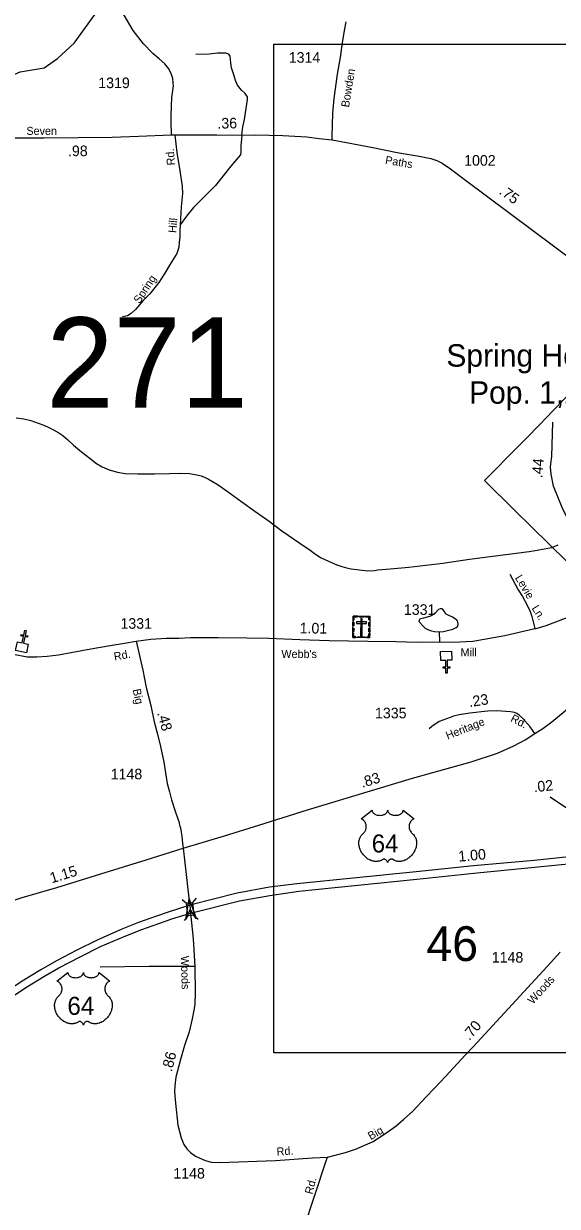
# Model space of a CAD drawing. Extents: x 2220236 to 2384410, y 720751 to 894131.
# Drawn here: x 2253834 to 2260133, y 791093 to 805050 of the extents above; entities that cross this region are included whole.
import ezdxf

# ---------------------------------------------------------------- set-up
doc = ezdxf.new("R2010")
doc.units = 0
doc.layers.add('Default', color=7, linetype='Continuous')

msp = doc.modelspace()

# ---------------------------------------------------------------- linework, layer by layer
at = {"layer": 'Default'}
for p, q in [((2258746, 797755), (2258742, 797871)), ((2260963, 795305), (2260049, 795920)), ((2255705, 794716), (2255758, 794671)), ((2255872, 794731), (2255828, 794678)), ((2256785, 794750), (2256785, 794792)), ((2255773, 794521), (2255729, 794468)), ((2255842, 794527), (2255895, 794483))]:
    msp.add_line(p, q, dxfattribs=at)
for points in [[(2255579, 803736), (2255574, 803891), (2255574, 803962), (2255580, 804078), (2255582, 804179), (2255601, 804315), (2255600, 804349), (2255594, 804402), (2255580, 804450), (2255547, 804516), (2255499, 804574), (2255433, 804636), (2255359, 804696), (2255249, 804810), (2255125, 804970), (2254914, 805335)], [(2251743, 799520), (2251692, 799626), (2251690, 799902), (2251817, 800670), (2252019, 801420), (2252200, 801679), (2252374, 801780), (2252439, 801956), (2252597, 802068), (2252794, 802428), (2252882, 802810), (2253152, 803378), (2253235, 803439), (2253532, 803521), (2253551, 803592), (2253526, 803671), (2253528, 803719), (2253604, 804258), (2253660, 804424), (2253793, 804483), (2254076, 804527), (2254234, 804638), (2254432, 804821), (2254781, 805304)], [(2257474, 803679), (2257476, 803722), (2257481, 803854), (2257482, 803992), (2257498, 804166), (2257540, 804452), (2257572, 804650), (2257599, 804827), (2257625, 804989), (2257641, 805071)], [(2256785, 804809), (2269208, 804809), (2269208, 792905), (2256785, 792905), (2256785, 804809)], [(2256409, 803733), (2256423, 803834), (2256440, 803918), (2256474, 804129), (2256478, 804163), (2256476, 804187), (2256466, 804203), (2256448, 804225), (2256407, 804267), (2256359, 804326), (2256336, 804378), (2256318, 804434), (2256289, 804527), (2256281, 804587), (2256273, 804667), (2256256, 804688), (2256219, 804701), (2256124, 804703), (2256022, 804690), (2255867, 804684)], [(2253555, 803704), (2253761, 803704), (2254077, 803704), (2254880, 803709), (2255191, 803723), (2255579, 803736)], [(2255579, 803736), (2256114, 803738), (2256409, 803733), (2256574, 803737), (2256733, 803733), (2256894, 803729), (2257175, 803714), (2257323, 803696), (2257474, 803679)], [(2255619, 803734), (2255643, 803531), (2255677, 803312), (2255706, 803132), (2255710, 803047), (2255695, 802888), (2255683, 802675)], [(2256409, 803733), (2256399, 803603), (2256399, 803539), (2256392, 803503), (2256366, 803471), (2256281, 803370), (2256097, 803141), (2255956, 803000), (2255839, 802882), (2255757, 802778), (2255683, 802675)], [(2257474, 803679), (2257644, 803648), (2257954, 803590), (2258243, 803530), (2258501, 803487), (2258641, 803458), (2258711, 803437), (2258775, 803404), (2258872, 803338), (2259034, 803216), (2260894, 801828)], [(2255683, 802675), (2255679, 802610), (2255679, 802534), (2255671, 802469), (2255667, 802411), (2255650, 802362), (2255641, 802337), (2255564, 802211), (2255500, 802105), (2255428, 801997), (2255324, 801861), (2255246, 801782), (2255155, 801677), (2255103, 801629), (2255060, 801602), (2255000, 801592)], [(2260327, 798624), (2260076, 798867), (2260034, 798910), (2259635, 799302), (2259275, 799657), (2259680, 800069), (2259689, 800078), (2259748, 800139), (2259936, 800330), (2259991, 800387), (2261646, 802101)], [(2260327, 798624), (2260076, 798867), (2260034, 798910), (2259635, 799302), (2259275, 799657), (2259680, 800069), (2259689, 800078), (2259748, 800139), (2259936, 800330), (2259991, 800387), (2261646, 802101)], [(2253747, 800398), (2253838, 800387), (2253918, 800367), (2254006, 800336), (2254072, 800313)], [(2254072, 800313), (2254132, 800285), (2254188, 800258), (2254251, 800220), (2254295, 800188), (2254357, 800137), (2254424, 800075), (2254519, 799996), (2254621, 799919), (2254695, 799860), (2254762, 799820), (2254842, 799785), (2254942, 799758), (2255034, 799741), (2255182, 799736), (2255378, 799739), (2255556, 799743), (2255682, 799744), (2255790, 799741), (2255880, 799725), (2255930, 799714), (2255976, 799694), (2256017, 799675), (2256065, 799647), (2256131, 799606), (2256236, 799531), (2256411, 799406), (2256563, 799297), (2256730, 799179), (2256883, 799066), (2257092, 798918), (2257215, 798837), (2257277, 798791), (2257346, 798748), (2257432, 798705), (2257530, 798665), (2257590, 798644), (2257644, 798628), (2257698, 798617), (2257799, 798604), (2257898, 798594), (2257973, 798597), (2258016, 798603), (2258160, 798617), (2258380, 798636), (2258780, 798684), (2259095, 798732), (2259802, 798821), (2259894, 798835), (2259978, 798852), (2260069, 798869), (2260141, 798900)], [(2260416, 798125), (2260412, 798167), (2260359, 798662), (2260346, 798798), (2260324, 798961), (2260305, 799075), (2260295, 799129), (2260199, 799321), (2260086, 799591), (2260060, 799733), (2260051, 799817), (2260054, 799855), (2260069, 799942), (2260081, 800346)], [(2259571, 798555), (2259672, 798370), (2259723, 798288), (2259772, 798195), (2259811, 798111), (2259831, 798053), (2259869, 797912)], [(2259868, 796675), (2259963, 796734), (2260067, 796809), (2260227, 796940), (2260334, 797039), (2260423, 797136), (2260542, 797265), (2260626, 797373), (2260768, 797606), (2260863, 797769), (2260914, 797861), (2260951, 797954), (2261196, 798395), (2261231, 798441), (2261282, 798505)], [(2255163, 797761), (2255334, 797785), (2255516, 797798), (2255664, 797800), (2255803, 797806), (2256131, 797806), (2256469, 797803), (2256729, 797797), (2257095, 797781), (2257439, 797769), (2257898, 797764), (2258228, 797758), (2258477, 797751), (2258746, 797755), (2258903, 797750), (2259136, 797761), (2259512, 797830), (2259869, 797912), (2259881, 797914), (2260002, 797947), (2260116, 797990), (2260281, 798055), (2260416, 798125)], [(2258742, 797871), (2258788, 797875), (2258900, 797906), (2258938, 797923), (2258958, 797939), (2258963, 797967), (2258953, 798001), (2258947, 798011), (2258925, 798026), (2258895, 798044), (2258838, 798072), (2258814, 798087), (2258808, 798101), (2258780, 798137), (2258768, 798143), (2258748, 798143), (2258730, 798137), (2258690, 798094), (2258672, 798078), (2258634, 798058), (2258595, 798044), (2258553, 798035), (2258523, 798027), (2258507, 798021), (2258501, 798007), (2258499, 797993), (2258556, 797931), (2258574, 797917), (2258612, 797898), (2258648, 797884), (2258684, 797876), (2258742, 797871)], [(2252381, 797989), (2252466, 798022), (2252539, 798035), (2252625, 798043), (2252684, 798038), (2252747, 798031), (2252809, 798010), (2252898, 797974), (2253060, 797889), (2253203, 797811), (2253339, 797743), (2253494, 797674), (2253608, 797638), (2253713, 797610), (2253875, 797577), (2253989, 797579), (2254112, 797585), (2254247, 797600), (2254414, 797633), (2254628, 797672), (2254855, 797713), (2255025, 797740), (2255163, 797761)], [(2255163, 797761), (2255241, 797420), (2255282, 797215), (2255335, 797002), (2255373, 796811), (2255413, 796666), (2255451, 796521), (2255489, 796336), (2255529, 796084), (2255554, 795983), (2255580, 795889), (2255623, 795756), (2255654, 795666), (2255665, 795633), (2255669, 795614), (2255675, 795591), (2255685, 795559), (2255692, 795507), (2255702, 795460), (2255709, 795374), (2255718, 795319)], [(2259868, 796675), (2259812, 796752), (2259723, 796853), (2259682, 796888), (2259654, 796908), (2259628, 796922), (2259578, 796928), (2259417, 796942), (2259307, 796938), (2259100, 796914), (2258975, 796894), (2258909, 796876), (2258869, 796862), (2258823, 796846), (2258738, 796816), (2258651, 796756), (2258621, 796730)], [(2255718, 795319), (2256204, 795466), (2256610, 795593), (2257185, 795771), (2257969, 796007), (2258423, 796146), (2259117, 796338), (2259427, 796441), (2259619, 796528), (2259753, 796597), (2259868, 796675)], [(2252127, 793744), (2252336, 793925), (2252643, 794181), (2252786, 794285), (2252922, 794370), (2253058, 794448), (2253232, 794530), (2253410, 794599), (2253508, 794637), (2253818, 794739), (2254225, 794857), (2254745, 795016), (2255279, 795183), (2255718, 795319)], [(2255718, 795319), (2255756, 794975), (2255788, 794693), (2255795, 794646)], [(2261044, 795303), (2260799, 795273), (2260566, 795251), (2259859, 795176), (2259143, 795112), (2258466, 795042), (2257060, 794898), (2256736, 794858), (2256356, 794788), (2255795, 794646)], [(2255805, 794551), (2256383, 794698), (2256738, 794763), (2257082, 794814), (2258475, 794955), (2259148, 795024), (2259863, 795094), (2260583, 795166), (2260784, 795187), (2261014, 795210)], [(2255795, 794646), (2255552, 794569), (2255392, 794514), (2255189, 794442), (2254992, 794363), (2254702, 794235), (2254463, 794117), (2254223, 793991), (2254037, 793884), (2253836, 793763), (2253512, 793555), (2252847, 793100)], [(2255795, 794646), (2255805, 794551)], [(2252792, 792948), (2253580, 793492), (2253878, 793686), (2254071, 793805), (2254250, 793909), (2254501, 794039), (2254743, 794158), (2255041, 794286), (2255231, 794360), (2255428, 794431), (2255585, 794484), (2255805, 794551)], [(2255805, 794551), (2255834, 794251), (2255855, 793925), (2255858, 793614), (2255855, 793476), (2255843, 793408), (2255822, 793304), (2255787, 793154), (2255733, 792991), (2255684, 792825), (2255632, 792618), (2255620, 792517), (2255616, 792443), (2255625, 792310), (2255652, 792051), (2255692, 791900), (2255723, 791822), (2255761, 791773), (2255803, 791729), (2255863, 791686), (2255975, 791633), (2256053, 791615), (2256151, 791611), (2256808, 791634), (2257242, 791664), (2257421, 791675)], [(2257421, 791675), (2257632, 791728), (2257762, 791772), (2257840, 791806), (2257951, 791855), (2258060, 791924), (2258149, 791984), (2258232, 792044), (2258323, 792120), (2258423, 792214), (2258586, 792384), (2258684, 792487), (2258818, 792630), (2259045, 792878), (2259139, 792974), (2260012, 793925), (2260168, 794094)], [(2255855, 793925), (2255315, 793924), (2254737, 793917)], [(2256628, 789220), (2256608, 789293), (2256585, 789384), (2256583, 789447), (2256578, 789497), (2256574, 789547), (2256581, 789606), (2256637, 789776), (2256747, 789964), (2256867, 790144), (2256926, 790253), (2257026, 790493), (2257146, 790842), (2257401, 791620), (2257421, 791675)]]:
    msp.add_lwpolyline(points, dxfattribs=at)
for points in [[(2257722, 798059), (2257921, 798056), (2257917, 797802), (2257718, 797805)], [(2257720, 797942), (2257721, 797985), (2257732, 797985), (2257732, 797942)], [(2257721, 798016), (2257733, 798016), (2257733, 798048), (2257774, 798048), (2257774, 798059), (2257722, 798059)], [(2257762, 797991), (2257762, 797972), (2257879, 797970), (2257880, 797989)], [(2257796, 798058), (2257848, 798058), (2257848, 798046), (2257796, 798047)], [(2257831, 798028), (2257812, 798029), (2257809, 797826), (2257828, 797826)], [(2257921, 798013), (2257909, 798013), (2257910, 798045), (2257869, 798046), (2257869, 798057), (2257921, 798056)], [(2257908, 797940), (2257909, 797983), (2257920, 797983), (2257919, 797940)], [(2253762, 797756), (2253817, 797744), (2253833, 797818), (2253802, 797825), (2253805, 797841), (2253837, 797834), (2253849, 797893), (2253865, 797890), (2253852, 797831), (2253884, 797824), (2253880, 797808), (2253849, 797815), (2253833, 797741), (2253889, 797729), (2253867, 797624), (2253739, 797652)], [(2257751, 797804), (2257751, 797816), (2257729, 797816), (2257730, 797857), (2257719, 797857), (2257718, 797805)], [(2257719, 797875), (2257720, 797918), (2257731, 797918), (2257731, 797875)], [(2257776, 797815), (2257861, 797814), (2257860, 797803), (2257776, 797804)], [(2257884, 797802), (2257884, 797814), (2257906, 797813), (2257907, 797854), (2257918, 797854), (2257917, 797802)], [(2257907, 797874), (2257908, 797918), (2257919, 797917), (2257918, 797874)], [(2258887, 797538), (2258831, 797537), (2258832, 797461), (2258864, 797461), (2258865, 797445), (2258833, 797445), (2258834, 797384), (2258818, 797384), (2258817, 797444), (2258785, 797443), (2258784, 797459), (2258816, 797460), (2258815, 797536), (2258757, 797535), (2258754, 797641), (2258885, 797645)], [(2257947, 795769), (2257947, 795763), (2257948, 795757), (2257949, 795754), (2257952, 795748), (2257957, 795740), (2257964, 795733), (2257972, 795727), (2257977, 795723), (2257985, 795719), (2257995, 795715), (2258006, 795711), (2258018, 795709), (2258030, 795708), (2258042, 795707), (2258056, 795708), (2258070, 795711), (2258077, 795713), (2258084, 795716), (2258091, 795718), (2258099, 795723), (2258105, 795727), (2258110, 795730), (2258117, 795737), (2258122, 795743), (2258125, 795747), (2258127, 795751), (2258129, 795759), (2258130, 795762), (2258131, 795769), (2258131, 795763), (2258132, 795759), (2258133, 795756), (2258134, 795752), (2258137, 795746), (2258140, 795742), (2258146, 795735), (2258149, 795732), (2258153, 795729), (2258161, 795723), (2258171, 795718), (2258177, 795716), (2258182, 795714), (2258188, 795712), (2258195, 795710), (2258202, 795709), (2258208, 795708), (2258215, 795708), (2258221, 795707), (2258228, 795708), (2258235, 795708), (2258241, 795709), (2258249, 795710), (2258254, 795711), (2258262, 795713), (2258269, 795716), (2258275, 795718), (2258283, 795723), (2258290, 795727), (2258294, 795730), (2258300, 795736), (2258305, 795742), (2258308, 795746), (2258311, 795751), (2258313, 795756), (2258314, 795761), (2258315, 795765), (2258315, 795769), (2258443, 795667), (2258440, 795666), (2258433, 795662), (2258428, 795659), (2258419, 795653), (2258415, 795649), (2258411, 795646), (2258408, 795642), (2258405, 795638), (2258401, 795633), (2258398, 795628), (2258394, 795622), (2258392, 795617), (2258388, 795607), (2258386, 795600), (2258385, 795595), (2258383, 795583), (2258383, 795578), (2258383, 795573), (2258383, 795567), (2258384, 795561), (2258385, 795556), (2258386, 795551), (2258387, 795545), (2258390, 795537), (2258392, 795530), (2258398, 795519), (2258406, 795508), (2258411, 795502), (2258417, 795496), (2258425, 795489), (2258429, 795486), (2258434, 795481), (2258442, 795471), (2258445, 795467), (2258448, 795462), (2258451, 795457), (2258454, 795451), (2258457, 795447), (2258461, 795436), (2258465, 795425), (2258466, 795419), (2258469, 795407), (2258470, 795400), (2258470, 795388), (2258471, 795373), (2258469, 795359), (2258467, 795343), (2258465, 795333), (2258461, 795321), (2258458, 795311), (2258452, 795297), (2258447, 795286), (2258440, 795274), (2258435, 795266), (2258430, 795258), (2258423, 795249), (2258415, 795239), (2258406, 795228), (2258398, 795221), (2258388, 795212), (2258382, 795207), (2258373, 795200), (2258362, 795192), (2258350, 795186), (2258340, 795180), (2258331, 795177), (2258320, 795172), (2258301, 795167), (2258294, 795166), (2258286, 795164), (2258278, 795164), (2258271, 795163), (2258261, 795163), (2258251, 795164), (2258241, 795165), (2258231, 795167), (2258221, 795170), (2258212, 795174), (2258202, 795179), (2258186, 795189), (2258182, 795191), (2258179, 795192), (2258173, 795192), (2258167, 795191), (2258161, 795189), (2258158, 795187), (2258153, 795184), (2258149, 795181), (2258145, 795176), (2258142, 795173), (2258140, 795170), (2258135, 795163), (2258134, 795160), (2258132, 795155), (2258130, 795149), (2258128, 795157), (2258126, 795162), (2258123, 795167), (2258121, 795171), (2258116, 795176), (2258112, 795180), (2258107, 795184), (2258102, 795187), (2258098, 795189), (2258094, 795191), (2258089, 795192), (2258086, 795192), (2258083, 795192), (2258078, 795191), (2258072, 795187), (2258067, 795183), (2258061, 795179), (2258054, 795176), (2258049, 795173), (2258042, 795171), (2258035, 795168), (2258027, 795166), (2258019, 795165), (2258012, 795164), (2258004, 795163), (2257997, 795163), (2257990, 795163), (2257983, 795163), (2257975, 795164), (2257966, 795165), (2257958, 795167), (2257949, 795169), (2257940, 795172), (2257931, 795176), (2257919, 795181), (2257911, 795185), (2257898, 795192), (2257883, 795203), (2257872, 795212), (2257864, 795220), (2257852, 795232), (2257844, 795240), (2257833, 795255), (2257826, 795265), (2257821, 795273), (2257814, 795286), (2257811, 795293), (2257806, 795305), (2257802, 795315), (2257799, 795325), (2257797, 795331), (2257795, 795342), (2257793, 795350), (2257792, 795361), (2257791, 795372), (2257791, 795383), (2257791, 795391), (2257792, 795401), (2257794, 795412), (2257796, 795421), (2257798, 795428), (2257800, 795436), (2257804, 795445), (2257808, 795453), (2257812, 795460), (2257817, 795468), (2257822, 795474), (2257829, 795482), (2257836, 795488), (2257842, 795493), (2257849, 795501), (2257853, 795505), (2257858, 795511), (2257862, 795517), (2257865, 795522), (2257869, 795529), (2257871, 795535), (2257874, 795544), (2257875, 795550), (2257877, 795558), (2257878, 795565), (2257878, 795574), (2257878, 795582), (2257877, 795591), (2257875, 795599), (2257873, 795607), (2257870, 795615), (2257867, 795621), (2257862, 795630), (2257857, 795638), (2257851, 795644), (2257845, 795650), (2257840, 795654), (2257835, 795658), (2257828, 795662), (2257822, 795665), (2257818, 795666)], [(2255747, 794480), (2255789, 794720), (2255872, 794491), (2255799, 794599)], [(2255828, 794678), (2255842, 794528), (2255772, 794521), (2255758, 794671)], [(2254356, 793853), (2254356, 793847), (2254357, 793841), (2254358, 793838), (2254361, 793832), (2254366, 793824), (2254373, 793817), (2254380, 793811), (2254386, 793807), (2254394, 793803), (2254404, 793798), (2254415, 793795), (2254427, 793793), (2254439, 793792), (2254451, 793791), (2254465, 793792), (2254479, 793795), (2254486, 793797), (2254493, 793800), (2254500, 793802), (2254508, 793806), (2254514, 793810), (2254519, 793814), (2254526, 793820), (2254531, 793827), (2254534, 793831), (2254536, 793835), (2254538, 793842), (2254539, 793846), (2254540, 793853), (2254540, 793847), (2254541, 793843), (2254542, 793840), (2254543, 793836), (2254546, 793830), (2254549, 793826), (2254555, 793819), (2254558, 793816), (2254561, 793813), (2254570, 793807), (2254580, 793802), (2254585, 793800), (2254591, 793798), (2254597, 793796), (2254604, 793794), (2254611, 793793), (2254617, 793792), (2254624, 793792), (2254630, 793791), (2254637, 793791), (2254644, 793792), (2254650, 793793), (2254657, 793794), (2254663, 793795), (2254671, 793797), (2254678, 793800), (2254684, 793802), (2254692, 793806), (2254699, 793811), (2254703, 793814), (2254709, 793819), (2254714, 793826), (2254717, 793830), (2254720, 793835), (2254722, 793840), (2254723, 793845), (2254723, 793849), (2254724, 793853), (2254852, 793751), (2254849, 793750), (2254842, 793746), (2254837, 793743), (2254828, 793737), (2254824, 793733), (2254820, 793730), (2254817, 793726), (2254814, 793722), (2254810, 793717), (2254807, 793712), (2254803, 793706), (2254801, 793701), (2254797, 793691), (2254795, 793684), (2254794, 793679), (2254792, 793667), (2254792, 793662), (2254792, 793657), (2254792, 793651), (2254793, 793645), (2254794, 793640), (2254795, 793635), (2254796, 793628), (2254799, 793621), (2254801, 793614), (2254807, 793603), (2254815, 793592), (2254820, 793585), (2254825, 793580), (2254833, 793573), (2254838, 793569), (2254843, 793565), (2254851, 793555), (2254854, 793551), (2254857, 793546), (2254860, 793541), (2254863, 793535), (2254866, 793531), (2254870, 793519), (2254874, 793509), (2254875, 793503), (2254878, 793491), (2254878, 793484), (2254879, 793472), (2254879, 793457), (2254878, 793443), (2254876, 793426), (2254873, 793417), (2254870, 793405), (2254867, 793395), (2254861, 793381), (2254856, 793370), (2254849, 793357), (2254844, 793350), (2254839, 793342), (2254832, 793333), (2254824, 793323), (2254815, 793312), (2254807, 793305), (2254797, 793296), (2254791, 793291), (2254782, 793284), (2254771, 793276), (2254759, 793269), (2254749, 793264), (2254740, 793261), (2254729, 793256), (2254710, 793251), (2254703, 793250), (2254695, 793248), (2254687, 793248), (2254679, 793247), (2254669, 793247), (2254659, 793248), (2254650, 793249), (2254640, 793251), (2254630, 793254), (2254621, 793258), (2254611, 793263), (2254595, 793273), (2254591, 793275), (2254588, 793276), (2254582, 793276), (2254576, 793275), (2254570, 793272), (2254567, 793271), (2254562, 793267), (2254558, 793265), (2254554, 793260), (2254551, 793257), (2254549, 793254), (2254544, 793247), (2254543, 793244), (2254541, 793239), (2254539, 793233), (2254537, 793241), (2254535, 793246), (2254532, 793251), (2254529, 793255), (2254525, 793260), (2254521, 793264), (2254516, 793268), (2254511, 793271), (2254507, 793273), (2254503, 793275), (2254498, 793276), (2254495, 793276), (2254491, 793276), (2254487, 793275), (2254481, 793271), (2254476, 793267), (2254470, 793263), (2254463, 793260), (2254457, 793257), (2254451, 793255), (2254444, 793252), (2254436, 793250), (2254428, 793249), (2254421, 793247), (2254413, 793247), (2254406, 793247), (2254399, 793247), (2254392, 793247), (2254384, 793248), (2254375, 793249), (2254367, 793251), (2254358, 793253), (2254349, 793256), (2254340, 793260), (2254328, 793265), (2254320, 793269), (2254307, 793276), (2254292, 793287), (2254281, 793296), (2254273, 793303), (2254260, 793316), (2254253, 793324), (2254242, 793339), (2254235, 793349), (2254230, 793357), (2254223, 793369), (2254220, 793377), (2254215, 793389), (2254211, 793399), (2254208, 793409), (2254206, 793415), (2254203, 793426), (2254202, 793434), (2254201, 793445), (2254200, 793456), (2254200, 793467), (2254200, 793475), (2254201, 793485), (2254203, 793496), (2254205, 793505), (2254206, 793512), (2254209, 793520), (2254213, 793529), (2254217, 793537), (2254221, 793544), (2254226, 793552), (2254231, 793558), (2254238, 793566), (2254245, 793572), (2254251, 793577), (2254258, 793584), (2254262, 793589), (2254267, 793595), (2254271, 793601), (2254274, 793606), (2254278, 793613), (2254280, 793619), (2254283, 793628), (2254284, 793634), (2254286, 793642), (2254287, 793649), (2254287, 793658), (2254287, 793666), (2254286, 793675), (2254284, 793683), (2254282, 793691), (2254279, 793699), (2254276, 793705), (2254271, 793714), (2254266, 793722), (2254260, 793728), (2254254, 793734), (2254249, 793738), (2254244, 793742), (2254237, 793746), (2254231, 793749), (2254227, 793750)]]:
    msp.add_lwpolyline(points, close=True, dxfattribs=at)

# ---------------------------------------------------------------- texts
for s, height, p in [('1314', 125, (2256963, 804589)), ('1319', 125, (2254715, 804289)), ('1002', 125, (2259033, 803374)), ('271', 1066.3, (2254103, 800517)), ('Spring Hope', 265, (2258823, 801002)), ('Pop. 1,269', 265, (2259091, 800565)), ('1331', 125, (2258322, 798073)), ('1331', 125, (2254977, 797909)), ("Webb's ", 95, (2256876, 797564)), ('Mill', 95, (2258991, 797584)), ('1335', 125, (2257981, 796852)), ('1148', 125, (2254862, 796132)), ('64', 212.5, (2257942, 795269)), ('46', 410.1, (2258587, 793988)), ('1148', 125, (2259359, 793969)), ('64', 212.5, (2254351, 793353)), ('1148', 125, (2255601, 791420))]:
    msp.add_text(s, height=height, dxfattribs=at).set_placement(p)
for s, height, rotation, p in [('Bowden', 95, 80.7626, (2257673, 804057)), ('.36', 125, 0.8784, (2256122, 803811)), ('Seven', 95, 0.0519, (2253867, 803737)), ('.98', 125, 0.0972, (2254358, 803486)), ('Rd.', 95, 94.1836, (2255621, 803381)), ('Paths', 95, 350.6284, (2258096, 803396)), ('.75', 125, 323.7985, (2259437, 803050)), ('Hill', 95, 85.2547, (2255636, 802577)), ('Spring', 95, 56.4527, (2255202, 801738)), ('.44', 125, 85.5563, (2259955, 799684)), ('Levie', 95, 300.8786, (2259629, 798510)), ('Ln.', 95, 301.5291, (2259826, 798152)), ('1.01', 125, 359.3543, (2257091, 797855)), ('Rd.', 95, 10.227, (2254908, 797533)), ('Big', 95, 281.4356, (2255121, 797191)), ('.23', 125, 8.7069, (2259097, 796984)), ('.48', 125, 285.4693, (2255409, 796915)), ('Heritage', 95, 21.5928, (2258838, 796600)), ('Rd.', 95, 332.3083, (2259572, 796821)), ('.83', 125, 16.9152, (2257831, 796031)), ('.02', 125, 6.0608, (2259858, 795979)), ('1.00', 125, 5.0649, (2258970, 795160)), ('1.15', 125, 17.0697, (2254166, 794904)), ('Woods', 95, 271.5668, (2255689, 794048)), ('Woods', 95, 47.9153, (2259843, 793471)), ('.70', 125, 49.4661, (2259095, 793043)), ('.86', 125, 75.8201, (2255582, 792674)), ('Big', 95, 29.5028, (2257930, 791873)), ('Rd.', 95, 4.0635, (2256823, 791691)), ('Rd.', 95, 75.5725, (2257242, 791229))]:
    msp.add_text(s, height=height, rotation=rotation, dxfattribs=at).set_placement(p)

doc.saveas('drawing.dxf')
